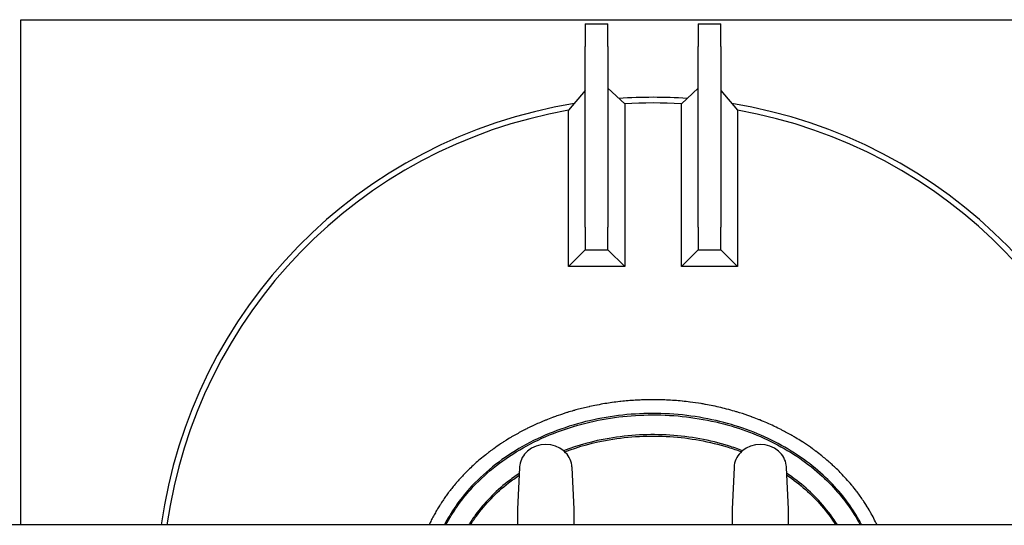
# Model space of a CAD drawing. Header units: inches. Extents: x 24 to 1128, y -94 to 748.
# Tile 495 of 573: x 917 to 961, y 273 to 296. Entities that reach past the tile are written whole.
import ezdxf

# ---------------------------------------------------------------- set-up
doc = ezdxf.new("R2010")
doc.units = ezdxf.units.IN
doc.header["$LTSCALE"] = 32
doc.header["$MEASUREMENT"] = 0
doc.layers.add('Visible (ANSI)', color=7, linetype='Continuous', lineweight=30)

msp = doc.modelspace()

# ---------------------------------------------------------------- linework, layer by layer
at = {"layer": 'Visible (ANSI)'}
for p, q in [((917.19166, 273.37612), (917.19166, 295.75112)), ((917.19166, 295.75112), (969.62916, 295.75112)), ((942.19166, 295.56362), (943.19166, 295.56362)), ((942.19166, 295.56362), (942.19166, 294.56362)), ((943.19166, 294.56362), (943.19166, 295.56362)), ((947.19166, 295.56362), (948.19166, 295.56362)), ((947.19166, 295.56362), (947.19166, 294.56362)), ((948.19166, 294.56362), (948.19166, 295.56362)), ((942.19166, 286.56362), (942.19166, 294.56362)), ((943.19166, 294.56362), (943.19166, 286.56362)), ((947.19166, 286.56362), (947.19166, 294.56362)), ((948.19166, 294.56362), (948.19166, 286.56362)), ((943.19166, 292.72054), (943.93722, 292.02742)), ((947.19166, 292.72088), (946.44566, 292.02745)), ((942.19166, 292.60868), (941.44611, 291.73869)), ((948.19166, 292.60903), (948.93767, 291.73861)), ((943.93722, 292.02742), (943.93722, 284.81807)), ((946.44566, 284.81762), (946.44566, 292.02745)), ((941.44611, 284.81807), (941.44611, 291.73869)), ((948.93767, 291.73861), (948.93767, 284.81762)), ((942.19166, 286.56362), (942.19166, 285.56362)), ((943.19166, 285.56362), (943.19166, 286.56362)), ((947.19166, 286.56362), (947.19166, 285.56362)), ((948.19166, 285.56362), (948.19166, 286.56362)), ((942.19166, 285.56362), (941.44611, 284.81807)), ((942.19166, 285.56362), (943.19166, 285.56362)), ((943.19166, 285.56362), (943.93722, 284.81807)), ((947.19166, 285.56362), (946.44566, 284.81762)), ((947.19166, 285.56362), (948.19166, 285.56362)), ((948.19166, 285.56362), (948.93767, 284.81762)), ((943.93722, 284.81807), (941.44611, 284.81807)), ((948.93767, 284.81762), (946.44566, 284.81762)), ((939.28021, 275.9263), (939.19166, 274.07504)), ((941.69166, 274.07504), (941.60312, 275.9263)), ((948.78021, 275.9263), (948.69166, 274.07504)), ((951.19166, 274.07504), (951.10312, 275.9263)), ((939.19166, 274.07504), (939.19166, 273.37613)), ((941.69166, 273.37613), (941.69166, 274.07504)), ((948.69166, 274.07504), (948.69166, 273.37613)), ((951.19166, 273.37613), (951.19166, 274.07504)), ((966.45916, 273.37612), (900.20916, 273.37612))]:
    msp.add_line(p, q, dxfattribs=at)
for centre, radius, start, end in [((945.19166, 270.31362), 22, 86.073926, 93.927157), ((945.19166, 270.31362), 22, 86.073926, 93.927157), ((945.19166, 270.31362), 22, 99.132619, 171.998181), ((945.19166, 270.31362), 22, 99.132619, 171.998181), ((945.19166, 270.31362), 21.75, 86.694787, 93.306411), ((945.19166, 270.31362), 22, 8.001819, 80.86629), ((945.19166, 270.31362), 22, 8.001819, 80.86629), ((945.19166, 270.31362), 21.75, 99.916299, 171.905592), ((945.19166, 270.31362), 21.75, 8.052948, 80.082487), ((940.44166, 275.68862), 1.25, 49.428759, 130.571241), ((949.94166, 275.68862), 1.25, 49.428759, 130.571241), ((940.27907, 275.87852), 1, 130.571241, 172.034452), ((940.60426, 275.87852), 1, 7.965548, 49.428759), ((949.77907, 275.87852), 1, 130.571241, 172.034452), ((950.10426, 275.87852), 1, 7.965548, 49.428759)]:
    msp.add_arc(centre, radius, start, end, dxfattribs=at)
for points, knots in [([(945.19166, 278.92185), (945.04593, 278.92185), (944.89996, 278.91943), (944.75425, 278.91459), (944.7532, 278.91455), (944.75215, 278.91452), (944.7511, 278.91448), (944.66027, 278.91144), (944.56954, 278.90747), (944.47902, 278.90256), (944.45552, 278.90129), (944.43203, 278.89995), (944.40854, 278.89855), (944.40676, 278.89844), (944.40498, 278.89834), (944.4032, 278.89823), (944.19124, 278.88551), (943.9796, 278.86766), (943.76858, 278.84466), (943.75364, 278.84304), (943.73871, 278.84138), (943.72378, 278.8397), (943.72048, 278.83933), (943.71719, 278.83896), (943.7139, 278.83859), (943.6042, 278.82617), (943.4946, 278.81234), (943.3852, 278.79712), (943.38119, 278.79656), (943.37717, 278.796), (943.37315, 278.79544), (943.26944, 278.78091), (943.16591, 278.76512), (943.06265, 278.74809), (942.9461, 278.72886), (942.8297, 278.70801), (942.7136, 278.68555), (942.70816, 278.6845), (942.70272, 278.68344), (942.69728, 278.68238), (942.59161, 278.6618), (942.48619, 278.63987), (942.38116, 278.61663), (942.37529, 278.61533), (942.36942, 278.61403), (942.36355, 278.61272), (942.3633, 278.61266), (942.36305, 278.61261), (942.36281, 278.61255), (942.18475, 278.57287), (942.00727, 278.52927), (941.83085, 278.4818), (941.79537, 278.47225), (941.75994, 278.46255), (941.72456, 278.45269), (941.71718, 278.45063), (941.70981, 278.44857), (941.70244, 278.4465), (941.69261, 278.44374), (941.68279, 278.44097), (941.67297, 278.43819), (941.58208, 278.41244), (941.49143, 278.38564), (941.40109, 278.35778), (941.39312, 278.35532), (941.38515, 278.35286), (941.37719, 278.35039), (941.24835, 278.31037), (941.12012, 278.26821), (940.9927, 278.22394), (940.91659, 278.19749), (940.8407, 278.17027), (940.76508, 278.14227), (940.75611, 278.13895), (940.74716, 278.13562), (940.7382, 278.13228), (940.64278, 278.09669), (940.54778, 278.05987), (940.45331, 278.02183), (940.4439, 278.01804), (940.4345, 278.01424), (940.4251, 278.01043), (940.39191, 277.99696), (940.35879, 277.98335), (940.32574, 277.96959), (940.16001, 277.90058), (939.99545, 277.82757), (939.83285, 277.75077), (939.8227, 277.74597), (939.81254, 277.74115), (939.8024, 277.73633), (939.75983, 277.71606), (939.7174, 277.69554), (939.67512, 277.67476), (939.62504, 277.65015), (939.57509, 277.62514), (939.52529, 277.59974), (939.5148, 277.59439), (939.50432, 277.58903), (939.49385, 277.58364), (939.34204, 277.5056), (939.19179, 277.42395), (939.04388, 277.33899), (939.00514, 277.31673), (938.9665, 277.29422), (938.92798, 277.27145), (938.91709, 277.26502), (938.90622, 277.25856), (938.89535, 277.25209), (938.8092, 277.20076), (938.72367, 277.14816), (938.63892, 277.09436), (938.62797, 277.08741), (938.61703, 277.08043), (938.6061, 277.07344), (938.56416, 277.0466), (938.52242, 277.01946), (938.48089, 276.99204), (938.46561, 276.98195), (938.45036, 276.97183), (938.43514, 276.96166), (938.33437, 276.89436), (938.23455, 276.82514), (938.13596, 276.75411), (938.11801, 276.74118), (938.1001, 276.72819), (938.08223, 276.71514), (938.07127, 276.70713), (938.06031, 276.6991), (938.04938, 276.69105), (937.98311, 276.64223), (937.91744, 276.59261), (937.85244, 276.54222), (937.83999, 276.53256), (937.82755, 276.52287), (937.81514, 276.51315), (937.80427, 276.50465), (937.79343, 276.49612), (937.78259, 276.48756), (937.61937, 276.35866), (937.45966, 276.22412), (937.30513, 276.08499), (937.30345, 276.08348), (937.30177, 276.08197), (937.30009, 276.08045), (937.29137, 276.07259), (937.28265, 276.0647), (937.27395, 276.0568), (937.2028, 275.99217), (937.13242, 275.92626), (937.06304, 275.85921), (937.05294, 275.84945), (937.04285, 275.83966), (937.03279, 275.82984), (936.94773, 275.7469), (936.86423, 275.66227), (936.78267, 275.57629), (936.74082, 275.53217), (936.69932, 275.48753), (936.65823, 275.44241), (936.64886, 275.43212), (936.63952, 275.42181), (936.63019, 275.41147), (936.5836, 275.35982), (936.53755, 275.30757), (936.49213, 275.25476), (936.48315, 275.24432), (936.4742, 275.23386), (936.46527, 275.22338), (936.41128, 275.16002), (936.35821, 275.0959), (936.30617, 275.03113), (936.26266, 274.977), (936.21973, 274.92223), (936.17744, 274.8669), (936.16937, 274.85634), (936.16132, 274.84576), (936.1533, 274.83516), (936.11128, 274.77964), (936.06991, 274.72355), (936.02923, 274.66694), (936.02165, 274.65639), (936.0141, 274.64582), (936.00656, 274.63523), (935.96217, 274.57284), (935.91863, 274.50982), (935.876, 274.44625), (935.86006, 274.42247), (935.84423, 274.3986), (935.82852, 274.37464), (935.80275, 274.33532), (935.77731, 274.29577), (935.7522, 274.25598), (935.74556, 274.24546), (935.73895, 274.23493), (935.73236, 274.22438), (935.6953, 274.16505), (935.65899, 274.1052), (935.62345, 274.04485), (935.61734, 274.03448), (935.61126, 274.0241), (935.6052, 274.0137), (935.5684, 273.95056), (935.53244, 273.88688), (935.49735, 273.82267), (935.45927, 273.75298), (935.42219, 273.6826), (935.38619, 273.61168), (935.38127, 273.60198), (935.37637, 273.59227), (935.37149, 273.58256), (935.33953, 273.51893), (935.30845, 273.45486), (935.27828, 273.39042), (935.27605, 273.38566), (935.27383, 273.38089), (935.27161, 273.37612)], [0.714110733, 0.714110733, 0.714110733, 0.714110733, 0.721407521, 0.721407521, 0.721407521, 0.721459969, 0.721459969, 0.721459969, 0.7260087, 0.7260087, 0.7260087, 0.727189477, 0.727189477, 0.727189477, 0.727278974, 0.727278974, 0.727278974, 0.737933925, 0.737933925, 0.737933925, 0.738687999, 0.738687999, 0.738687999, 0.738854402, 0.738854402, 0.738854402, 0.744394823, 0.744394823, 0.744394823, 0.744598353, 0.744598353, 0.744598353, 0.749851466, 0.749851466, 0.749851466, 0.755780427, 0.755780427, 0.755780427, 0.756058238, 0.756058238, 0.756058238, 0.761455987, 0.761455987, 0.761455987, 0.761757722, 0.761757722, 0.761757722, 0.761770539, 0.761770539, 0.761770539, 0.770925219, 0.770925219, 0.770925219, 0.772766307, 0.772766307, 0.772766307, 0.773150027, 0.773150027, 0.773150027, 0.773661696, 0.773661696, 0.773661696, 0.778397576, 0.778397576, 0.778397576, 0.778815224, 0.778815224, 0.778815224, 0.785573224, 0.785573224, 0.785573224, 0.789609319, 0.789609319, 0.789609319, 0.790087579, 0.790087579, 0.790087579, 0.795184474, 0.795184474, 0.795184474, 0.795692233, 0.795692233, 0.795692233, 0.797484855, 0.797484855, 0.797484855, 0.806474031, 0.806474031, 0.806474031, 0.807035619, 0.807035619, 0.807035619, 0.809392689, 0.809392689, 0.809392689, 0.812184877, 0.812184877, 0.812184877, 0.81277304, 0.81277304, 0.81277304, 0.821297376, 0.821297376, 0.821297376, 0.823530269, 0.823530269, 0.823530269, 0.824161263, 0.824161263, 0.824161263, 0.82916354, 0.82916354, 0.82916354, 0.82981003, 0.82981003, 0.82981003, 0.832291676, 0.832291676, 0.832291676, 0.833204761, 0.833204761, 0.833204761, 0.83925065, 0.83925065, 0.83925065, 0.840351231, 0.840351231, 0.840351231, 0.841026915, 0.841026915, 0.841026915, 0.845121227, 0.845121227, 0.845121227, 0.845905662, 0.845905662, 0.845905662, 0.846592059, 0.846592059, 0.846592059, 0.856934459, 0.856934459, 0.856934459, 0.857046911, 0.857046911, 0.857046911, 0.857631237, 0.857631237, 0.857631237, 0.862408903, 0.862408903, 0.862408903, 0.863104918, 0.863104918, 0.863104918, 0.868987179, 0.868987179, 0.868987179, 0.872005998, 0.872005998, 0.872005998, 0.872694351, 0.872694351, 0.872694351, 0.87613399, 0.87613399, 0.87613399, 0.876814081, 0.876814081, 0.876814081, 0.880925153, 0.880925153, 0.880925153, 0.884361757, 0.884361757, 0.884361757, 0.885017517, 0.885017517, 0.885017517, 0.888451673, 0.888451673, 0.888451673, 0.889091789, 0.889091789, 0.889091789, 0.892864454, 0.892864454, 0.892864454, 0.894275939, 0.894275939, 0.894275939, 0.896592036, 0.896592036, 0.896592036, 0.897204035, 0.897204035, 0.897204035, 0.900646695, 0.900646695, 0.900646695, 0.901238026, 0.901238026, 0.901238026, 0.904829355, 0.904829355, 0.904829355, 0.90872702, 0.90872702, 0.90872702, 0.909259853, 0.909259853, 0.909259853, 0.912749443, 0.912749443, 0.912749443, 0.913007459, 0.913007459, 0.913007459, 0.913007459]), ([(955.11172, 273.37612), (955.02171, 273.56941), (954.92395, 273.75833), (954.81929, 273.94223), (954.81298, 273.95333), (954.80663, 273.96441), (954.80027, 273.97548), (954.74705, 274.06795), (954.6921, 274.15914), (954.63554, 274.24897), (954.62871, 274.25982), (954.62186, 274.27066), (954.61498, 274.28147), (954.59503, 274.31282), (954.57488, 274.34401), (954.55455, 274.37503), (954.53904, 274.39869), (954.52341, 274.42226), (954.50768, 274.44572), (954.41794, 274.57958), (954.32405, 274.71112), (954.22633, 274.84004), (954.21865, 274.85017), (954.21095, 274.86029), (954.20322, 274.87038), (954.13773, 274.95599), (954.07055, 275.04043), (954.00178, 275.12362), (953.99346, 275.13369), (953.98512, 275.14373), (953.97675, 275.15376), (953.82962, 275.33015), (953.67532, 275.50089), (953.51523, 275.66513), (953.50543, 275.67519), (953.4956, 275.68522), (953.48575, 275.69523), (953.40972, 275.77251), (953.33249, 275.84827), (953.25417, 275.92247), (953.24389, 275.93222), (953.23358, 275.94194), (953.22326, 275.95163), (953.17785, 275.99426), (953.13209, 276.03637), (953.086, 276.07796), (952.96012, 276.19155), (952.83096, 276.30195), (952.69891, 276.40901), (952.68844, 276.4175), (952.67795, 276.42597), (952.66744, 276.43441), (952.58135, 276.50362), (952.49405, 276.57141), (952.40565, 276.63774), (952.39503, 276.64571), (952.38439, 276.65366), (952.37373, 276.66159), (952.3321, 276.69257), (952.29023, 276.72323), (952.24814, 276.75356), (952.13447, 276.83546), (952.01915, 276.91498), (951.90244, 276.99204), (951.87246, 277.01184), (951.84239, 277.03147), (951.81223, 277.05094), (951.8013, 277.058), (951.79035, 277.06504), (951.7794, 277.07205), (951.69168, 277.12822), (951.60323, 277.18302), (951.51416, 277.23644), (951.50326, 277.24298), (951.49235, 277.24949), (951.48143, 277.25599), (951.43563, 277.28323), (951.38967, 277.31011), (951.34356, 277.33662), (951.19668, 277.42108), (951.04756, 277.50224), (950.89657, 277.57999), (950.88614, 277.58536), (950.87571, 277.59072), (950.86526, 277.59606), (950.77015, 277.64466), (950.67431, 277.69191), (950.57783, 277.7378), (950.56763, 277.74265), (950.55743, 277.74748), (950.54722, 277.7523), (950.34158, 277.84936), (950.13304, 277.94025), (949.92239, 278.0249), (949.91288, 278.02872), (949.90337, 278.03252), (949.89386, 278.03632), (949.79185, 278.077), (949.68936, 278.11622), (949.58647, 278.15398), (949.57751, 278.15727), (949.56855, 278.16055), (949.55958, 278.16382), (949.50443, 278.18391), (949.44916, 278.20358), (949.3938, 278.22283), (949.23054, 278.27961), (949.06595, 278.33292), (948.90022, 278.38276), (948.89265, 278.38503), (948.88507, 278.38731), (948.87749, 278.38957), (948.7696, 278.42178), (948.66124, 278.45253), (948.55247, 278.4818), (948.55187, 278.48196), (948.55127, 278.48212), (948.55067, 278.48228), (948.54371, 278.48416), (948.53674, 278.48602), (948.52977, 278.48789), (948.30823, 278.54706), (948.08499, 278.60013), (947.86058, 278.64711), (947.85478, 278.64833), (947.84898, 278.64954), (947.84318, 278.65075), (947.73608, 278.67301), (947.62871, 278.69389), (947.52113, 278.71339), (947.516, 278.71432), (947.51087, 278.71525), (947.50575, 278.71617), (947.44419, 278.72725), (947.38256, 278.73788), (947.32088, 278.74806), (947.15959, 278.77466), (946.99779, 278.7982), (946.83564, 278.81868), (946.83208, 278.81913), (946.82852, 278.81958), (946.82495, 278.82003), (946.71355, 278.834), (946.60201, 278.84653), (946.49028, 278.85762), (946.48759, 278.85789), (946.48489, 278.85816), (946.4822, 278.85843), (946.25409, 278.88093), (946.02524, 278.89745), (945.79606, 278.90798), (945.795, 278.90803), (945.79394, 278.90808), (945.79288, 278.90813), (945.67795, 278.91338), (945.56293, 278.91712), (945.44788, 278.91936), (945.44757, 278.91936), (945.44727, 278.91937), (945.44697, 278.91938), (945.36211, 278.92102), (945.27723, 278.92184), (945.19236, 278.92185), (945.19213, 278.92185), (945.1919, 278.92185), (945.19166, 278.92185)], [0.515515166, 0.515515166, 0.515515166, 0.515515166, 0.525883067, 0.525883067, 0.525883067, 0.526508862, 0.526508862, 0.526508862, 0.531739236, 0.531739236, 0.531739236, 0.532370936, 0.532370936, 0.532370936, 0.534203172, 0.534203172, 0.534203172, 0.53560091, 0.53560091, 0.53560091, 0.54357444, 0.54357444, 0.54357444, 0.544200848, 0.544200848, 0.544200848, 0.549512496, 0.549512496, 0.549512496, 0.550155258, 0.550155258, 0.550155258, 0.561458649, 0.561458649, 0.561458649, 0.562151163, 0.562151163, 0.562151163, 0.56749686, 0.56749686, 0.56749686, 0.568198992, 0.568198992, 0.568198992, 0.571287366, 0.571287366, 0.571287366, 0.579722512, 0.579722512, 0.579722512, 0.580391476, 0.580391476, 0.580391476, 0.585872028, 0.585872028, 0.585872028, 0.586530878, 0.586530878, 0.586530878, 0.589104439, 0.589104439, 0.589104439, 0.596053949, 0.596053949, 0.596053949, 0.597838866, 0.597838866, 0.597838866, 0.59848592, 0.59848592, 0.59848592, 0.603666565, 0.603666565, 0.603666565, 0.604300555, 0.604300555, 0.604300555, 0.606959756, 0.606959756, 0.606959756, 0.61543175, 0.61543175, 0.61543175, 0.616016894, 0.616016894, 0.616016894, 0.621344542, 0.621344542, 0.621344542, 0.621907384, 0.621907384, 0.621907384, 0.633246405, 0.633246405, 0.633246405, 0.63375808, 0.63375808, 0.63375808, 0.63924385, 0.63924385, 0.63924385, 0.639721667, 0.639721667, 0.639721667, 0.642660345, 0.642660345, 0.642660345, 0.651325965, 0.651325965, 0.651325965, 0.651722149, 0.651722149, 0.651722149, 0.657359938, 0.657359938, 0.657359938, 0.657390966, 0.657390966, 0.657390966, 0.657752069, 0.657752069, 0.657752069, 0.669228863, 0.669228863, 0.669228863, 0.669525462, 0.669525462, 0.669525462, 0.675001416, 0.675001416, 0.675001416, 0.67526241, 0.67526241, 0.67526241, 0.678395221, 0.678395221, 0.678395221, 0.68658714, 0.68658714, 0.68658714, 0.686767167, 0.686767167, 0.686767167, 0.692394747, 0.692394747, 0.692394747, 0.692530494, 0.692530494, 0.692530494, 0.70401964, 0.70401964, 0.70401964, 0.704072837, 0.704072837, 0.704072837, 0.709834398, 0.709834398, 0.709834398, 0.709849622, 0.709849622, 0.709849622, 0.714099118, 0.714099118, 0.714099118, 0.714110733, 0.714110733, 0.714110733, 0.714110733]), ([(954.43439, 273.37605), (954.34649, 273.5467), (954.25141, 273.71454), (953.76692, 274.4965), (953.28763, 275.06832), (952.10519, 276.15246), (951.38177, 276.64888), (949.78118, 277.46719), (948.9009, 277.7849), (947.00661, 278.22337), (945.98768, 278.32946), (943.97243, 278.29423), (942.97619, 278.15686), (941.03756, 277.64175), (940.0989, 277.25488), (938.42188, 276.26786), (937.68057, 275.6711), (936.62232, 274.49227), (936.24499, 273.95004), (935.94895, 273.37599)], [-2.76036849, -2.76036849, -2.76036849, -2.76036849, -2.69253339, -2.69253339, -2.43809371, -2.43809371, -2.15230182, -2.15230182, -1.86005026, -1.86005026, -1.54831825, -1.54831825, -1.24159364, -1.24159364, -0.92300776, -0.92300776, -0.60953006, -0.60953006, -0.38122413, -0.38122413, -0.38122413, -0.38122413]), ([(936.01936, 273.37599), (936.31056, 273.93448), (936.67963, 274.46254), (937.72246, 275.6242), (938.4587, 276.217), (940.1254, 277.19795), (941.05882, 277.58273), (942.98723, 278.09513), (943.97849, 278.23183), (945.98372, 278.26689), (946.9976, 278.1613), (948.88204, 277.72511), (949.75751, 277.4091), (951.34864, 276.59563), (952.06739, 276.10233), (953.24145, 275.02587), (953.71699, 274.45842), (954.19172, 273.69222), (954.28103, 273.53538), (954.364, 273.37606)], [0.38505539, 0.38505539, 0.38505539, 0.38505539, 0.60953006, 0.60953006, 0.92300776, 0.92300776, 1.24159364, 1.24159364, 1.54831825, 1.54831825, 1.86005026, 1.86005026, 2.15230182, 2.15230182, 2.43809371, 2.43809371, 2.69253339, 2.69253339, 2.7565373, 2.7565373, 2.7565373, 2.7565373]), ([(949.1593, 276.66348), (948.9564, 276.74049), (948.74983, 276.8116), (947.70978, 277.13376), (946.83054, 277.29452), (945.03867, 277.41021), (944.12599, 277.36248), (942.54516, 277.09127), (941.86615, 276.90703), (941.22399, 276.66352)], [1.116988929, 1.116988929, 1.116988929, 1.116988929, 1.191791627, 1.191791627, 1.487974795, 1.487974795, 1.7879037, 1.7879037, 2.024603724, 2.024603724, 2.024603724, 2.024603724]), ([(941.27829, 276.61721), (941.90708, 276.85324), (942.57121, 277.03232), (944.13167, 277.30005), (945.0395, 277.34753), (946.82171, 277.23246), (947.69614, 277.07256), (948.71905, 276.7557), (948.91366, 276.68907), (949.105, 276.61718)], [-2.020635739, -2.020635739, -2.020635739, -2.020635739, -1.7879037, -1.7879037, -1.487974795, -1.487974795, -1.191791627, -1.191791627, -1.120956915, -1.120956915, -1.120956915, -1.120956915]), ([(939.26747, 275.65861), (939.08951, 275.53888), (938.9175, 275.41374), (938.1935, 274.84401), (937.70929, 274.34679), (937.21279, 273.66716), (937.11574, 273.52286), (937.02519, 273.3761)], [2.284149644, 2.284149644, 2.284149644, 2.284149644, 2.362030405, 2.362030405, 2.624886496, 2.624886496, 2.693985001, 2.693985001, 2.693985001, 2.693985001]), ([(953.35805, 273.37605), (953.16688, 273.68577), (952.94686, 273.98454), (952.25333, 274.7842), (951.71898, 275.25262), (951.1159, 275.65866)], [0.447607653, 0.447607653, 0.447607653, 0.447607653, 0.593438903, 0.593438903, 0.85744301, 0.85744301, 0.85744301, 0.85744301]), ([(937.09877, 273.3761), (937.18259, 273.51016), (937.27192, 273.64214), (937.75617, 274.30502), (938.23633, 274.79819), (938.94291, 275.3542), (939.10075, 275.4697), (939.26373, 275.58062)], [-2.688776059, -2.688776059, -2.688776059, -2.688776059, -2.624886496, -2.624886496, -2.362030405, -2.362030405, -2.289839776, -2.289839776, -2.289839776, -2.289839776]), ([(951.11962, 275.58066), (951.70262, 275.18358), (952.21951, 274.72781), (952.88878, 273.95611), (953.09991, 273.67112), (953.28447, 273.37606)], [-0.851752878, -0.851752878, -0.851752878, -0.851752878, -0.593438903, -0.593438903, -0.452816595, -0.452816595, -0.452816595, -0.452816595])]:
    msp.add_open_spline(points, degree=3, knots=knots, dxfattribs=at)
for points in [[(939.28871, 276.0171), (939.2845, 275.98697), (939.28166, 275.95666), (939.28021, 275.9263)], [(941.60312, 275.9263), (941.60167, 275.95661), (941.59884, 275.98692), (941.59461, 276.0171)], [(948.78871, 276.0171), (948.7845, 275.98697), (948.78166, 275.95666), (948.78021, 275.9263)], [(951.10312, 275.9263), (951.10167, 275.95661), (951.09884, 275.98692), (951.09461, 276.0171)]]:
    msp.add_open_spline(points, degree=3, dxfattribs=at)

doc.saveas('drawing.dxf')
